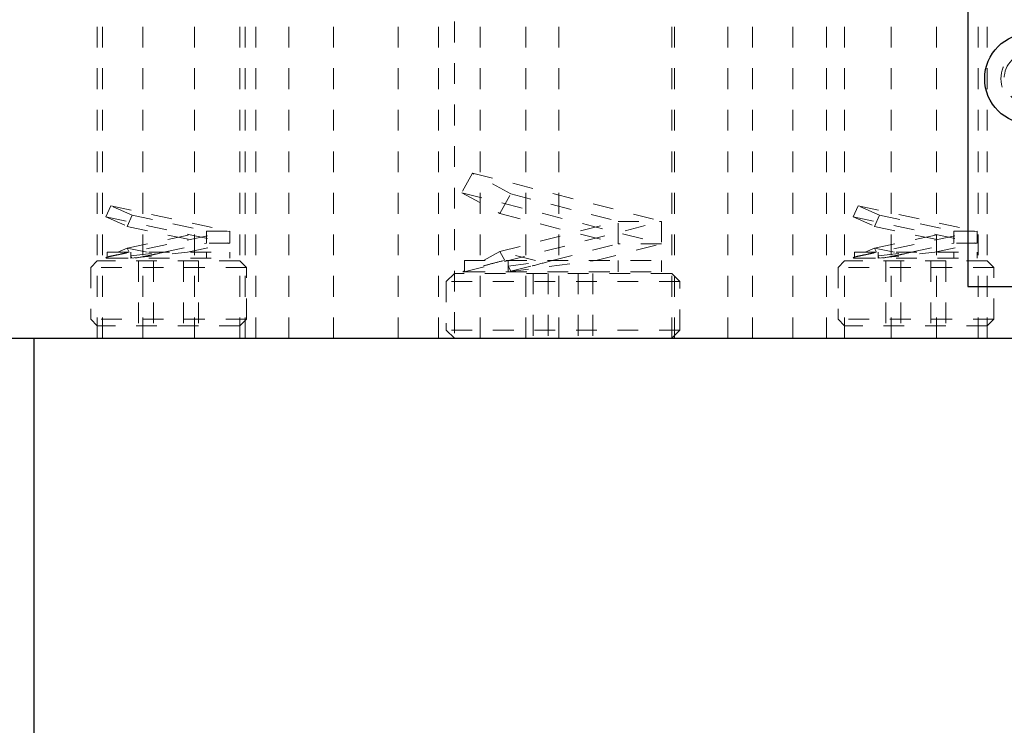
# Model space of a CAD drawing. Header units: inches. Extents: x 220 to 877, y 4 to 174.
# Tile 317 of 656: x 419.37 to 424.11, y 131.6 to 134.99. Entities that reach past the tile are written whole.
import ezdxf

# ---------------------------------------------------------------- set-up
doc = ezdxf.new("R2010")
doc.units = ezdxf.units.IN
doc.header["$LTSCALE"] = 0.5
doc.header["$MEASUREMENT"] = 0
doc.linetypes.add('HIDDEN', pattern=[0.225, 0.15, -0.075])
for name, color, linetype in [('DSS-M-S', 53, 'Continuous'), ('MFT-M-S', 8, 'Continuous'), ('SID-M-S', 105, 'Continuous'), ('SVD-M-S', 8, 'Continuous')]:
    doc.layers.add(name, color=color, linetype=linetype)

msp = doc.modelspace()

# ---------------------------------------------------------------- linework, layer by layer
at = {"layer": 'DSS-M-S', "linetype": 'HIDDEN', "lineweight": 18}
for p, q in [((419.73989, 135.96072), (419.73989, 133.46072)), ((419.76489, 135.96072), (419.76489, 133.46072)), ((419.95864, 135.96072), (419.95864, 133.46072)), ((420.20864, 133.46072), (420.20864, 135.96072)), ((420.42739, 133.46072), (420.42739, 135.96072)), ((420.45239, 133.46072), (420.45239, 135.96072)), ((420.50414, 135.96072), (420.50414, 133.46072)), ((420.66314, 133.46072), (420.66314, 135.96072)), ((420.87739, 135.96072), (420.87739, 133.46072)), ((421.18989, 133.46072), (421.18989, 135.96072)), ((421.38314, 135.96072), (421.38314, 133.46072)), ((421.58414, 133.46072), (421.58414, 135.96072)), ((421.80414, 135.96072), (421.80414, 133.46072)), ((421.96314, 133.46072), (421.96314, 135.96072)), ((422.52114, 135.96072), (422.52114, 133.46072)), ((422.77739, 135.96072), (422.77739, 133.46072)), ((422.89614, 133.46072), (422.89614, 135.96072)), ((423.08989, 133.46072), (423.08989, 135.96072)), ((423.25239, 135.96072), (423.25239, 133.46072)), ((423.33989, 135.96072), (423.33989, 133.46072)), ((423.56489, 133.46072), (423.56489, 135.96072)), ((423.78314, 135.96072), (423.78314, 133.46072)), ((423.98414, 133.46072), (423.98414, 135.96072)), ((424.02739, 133.46072), (424.02739, 135.96072)), ((421.46019, 135.58572), (421.46019, 133.46072)), ((422.50709, 133.46072), (422.50709, 135.58572))]:
    msp.add_line(p, q, dxfattribs=at)
at = {"layer": 'DSS-M-S', "linetype": 'Continuous', "lineweight": 25}
msp.add_line((405.93364, 133.46072), (439.43364, 133.46072), dxfattribs=at)
at = {"layer": 'MFT-M-S', "linetype": 'Continuous', "lineweight": 25}
for p, q in [((417.43364, 133.46072), (419.43364, 133.46072)), ((419.43364, 133.46072), (419.43364, 127.46072))]:
    msp.add_line(p, q, dxfattribs=at)
at = {"layer": 'SID-M-S', "linetype": 'Continuous', "lineweight": 25}
for p, q in [((423.93364, 135.71072), (423.93364, 133.71072)), ((423.93364, 133.71072), (426.93364, 133.71072))]:
    msp.add_line(p, q, dxfattribs=at)
at = {"layer": 'SID-M-S', "linetype": 'HIDDEN', "lineweight": 18}
msp.add_circle((424.23364, 134.71072), 0.1405, dxfattribs=at)
at = {"layer": 'SVD-M-S', "linetype": 'HIDDEN', "lineweight": 18}
for p, q in [((421.5474, 134.25646), (421.49561, 134.16169)), ((421.5474, 134.25646), (422.45864, 134.02372)), ((421.73168, 134.15576), (421.5474, 134.25646)), ((421.49561, 134.16169), (421.67989, 134.06099)), ((421.49561, 134.16169), (422.45864, 133.91572)), ((421.67989, 134.06099), (421.73168, 134.15576)), ((421.73168, 134.15576), (422.24864, 134.02372)), ((419.80511, 134.09891), (419.78139, 134.0458)), ((419.80511, 134.09891), (420.37895, 133.97659)), ((419.90837, 134.05279), (419.80511, 134.09891)), ((423.40511, 134.09891), (423.38139, 134.0458)), ((423.40511, 134.09891), (423.97895, 133.97659)), ((423.50837, 134.05279), (423.40511, 134.09891)), ((419.78139, 134.0458), (420.37895, 133.91843)), ((419.78139, 134.0458), (419.88465, 133.99968)), ((419.88465, 133.99968), (419.90837, 134.05279)), ((419.90837, 134.05279), (420.26586, 133.97659)), ((421.67989, 134.06099), (422.24864, 133.91572)), ((423.38139, 134.0458), (423.97895, 133.91843)), ((423.38139, 134.0458), (423.48465, 133.99968)), ((423.48465, 133.99968), (423.50837, 134.05279)), ((423.50837, 134.05279), (423.86586, 133.97659)), ((419.88465, 133.99968), (420.26586, 133.91843)), ((421.50721, 133.78072), (422.45864, 134.02372)), ((421.67989, 133.87846), (422.24864, 134.02372)), ((422.24864, 134.02372), (422.45864, 134.02372)), ((422.24864, 133.91572), (422.24864, 134.02372)), ((422.45864, 134.02372), (422.45864, 133.91572)), ((423.48465, 133.99968), (423.86586, 133.91843)), ((419.78139, 133.84922), (420.37895, 133.97659)), ((419.88465, 133.89534), (420.26586, 133.97659)), ((420.26586, 133.97659), (420.37895, 133.97659)), ((420.26586, 133.91843), (420.26586, 133.97659)), ((420.37895, 133.97659), (420.37895, 133.91843)), ((423.38139, 133.84922), (423.97895, 133.97659)), ((423.48465, 133.89534), (423.86586, 133.97659)), ((423.86586, 133.97659), (423.97895, 133.97659)), ((423.86586, 133.91843), (423.86586, 133.97659)), ((423.97895, 133.97659), (423.97895, 133.91843)), ((420.0612, 133.87481), (420.26586, 133.91843)), ((420.1743, 133.87481), (420.37895, 133.91843)), ((420.37895, 133.91843), (420.26586, 133.91843)), ((421.9315, 133.83472), (422.24864, 133.91572)), ((422.1415, 133.83472), (422.45864, 133.91572)), ((422.45864, 133.91572), (422.24864, 133.91572)), ((423.6612, 133.87481), (423.86586, 133.91843)), ((423.7743, 133.87481), (423.97895, 133.91843)), ((423.97895, 133.91843), (423.86586, 133.91843)), ((419.78833, 133.87481), (420.37895, 133.87481)), ((419.78833, 133.87481), (419.78833, 133.85232)), ((419.88465, 133.89534), (419.83868, 133.87481)), ((419.88465, 133.89534), (419.89382, 133.87481)), ((419.98098, 133.87481), (419.88465, 133.89534)), ((419.90143, 133.84572), (420.1743, 133.87481)), ((419.90143, 133.85778), (420.0612, 133.87481)), ((419.90143, 133.87481), (419.90143, 133.85778)), ((419.90143, 133.84572), (419.90143, 133.85778)), ((419.90681, 133.84572), (419.90143, 133.85778)), ((419.92477, 133.84572), (420.0612, 133.87481)), ((420.26586, 133.84572), (420.26586, 133.87481)), ((420.37895, 133.84572), (420.37895, 133.87481)), ((421.67989, 133.87846), (421.59985, 133.83472)), ((421.67989, 133.87846), (421.70379, 133.83472)), ((421.85113, 133.83472), (421.67989, 133.87846)), ((423.38833, 133.87481), (423.97895, 133.87481)), ((423.38833, 133.87481), (423.38833, 133.85232)), ((423.48465, 133.89534), (423.43868, 133.87481)), ((423.48465, 133.89534), (423.49382, 133.87481)), ((423.58098, 133.87481), (423.48465, 133.89534)), ((423.50143, 133.84572), (423.7743, 133.87481)), ((423.50143, 133.85778), (423.6612, 133.87481)), ((423.50143, 133.87481), (423.50143, 133.85778)), ((423.50143, 133.84572), (423.50143, 133.85778)), ((423.50681, 133.84572), (423.50143, 133.85778)), ((423.52477, 133.84572), (423.6612, 133.87481)), ((423.86586, 133.84572), (423.86586, 133.87481)), ((423.97895, 133.84572), (423.97895, 133.87481)), ((419.73989, 133.83322), (419.70864, 133.80197)), ((420.42739, 133.83322), (419.73989, 133.83322)), ((419.78833, 133.85232), (419.78139, 133.84922)), ((419.78139, 133.84922), (419.78295, 133.84572)), ((419.78295, 133.84572), (419.78833, 133.84572)), ((419.78833, 133.85232), (419.78833, 133.84572)), ((419.78833, 133.84572), (420.37895, 133.84572)), ((419.93931, 133.83322), (419.93931, 133.52072)), ((420.01147, 133.83322), (420.01147, 133.52072)), ((420.15581, 133.83322), (420.15581, 133.52072)), ((420.22798, 133.83322), (420.22798, 133.52072)), ((420.45864, 133.80197), (420.42739, 133.83322)), ((421.50864, 133.83472), (422.45864, 133.83472)), ((421.50864, 133.83472), (421.50864, 133.78488)), ((421.71864, 133.78072), (422.1415, 133.83472)), ((421.71864, 133.80754), (421.9315, 133.83472)), ((421.71864, 133.83472), (421.71864, 133.80754)), ((421.71864, 133.78072), (421.71864, 133.80754)), ((421.73168, 133.78369), (421.71864, 133.80754)), ((421.73168, 133.78369), (421.9315, 133.83472)), ((422.24864, 133.78072), (422.24864, 133.83472)), ((422.45864, 133.78072), (422.45864, 133.83472)), ((423.33989, 133.83322), (423.30864, 133.80197)), ((424.02739, 133.83322), (423.33989, 133.83322)), ((423.38833, 133.85232), (423.38139, 133.84922)), ((423.38139, 133.84922), (423.38295, 133.84572)), ((423.38295, 133.84572), (423.38833, 133.84572)), ((423.38833, 133.85232), (423.38833, 133.84572)), ((423.38833, 133.84572), (423.97895, 133.84572)), ((423.53931, 133.83322), (423.53931, 133.52072)), ((423.61147, 133.83322), (423.61147, 133.52072)), ((423.75581, 133.83322), (423.75581, 133.52072)), ((423.82798, 133.83322), (423.82798, 133.52072)), ((424.05864, 133.80197), (424.02739, 133.83322)), ((420.45864, 133.80197), (419.70864, 133.80197)), ((419.70864, 133.80197), (419.70864, 133.55197)), ((420.45864, 133.55197), (420.45864, 133.80197)), ((421.46019, 133.77322), (421.42114, 133.73417)), ((422.50709, 133.77322), (421.46019, 133.77322)), ((421.50864, 133.78488), (421.50103, 133.78072)), ((421.50103, 133.78072), (421.50864, 133.78072)), ((421.50864, 133.78488), (421.50864, 133.78072)), ((421.50864, 133.78072), (422.45864, 133.78072)), ((421.72625, 133.78072), (421.73168, 133.78369)), ((421.83931, 133.77322), (421.83931, 133.46072)), ((421.91147, 133.77322), (421.91147, 133.46072)), ((422.05581, 133.77322), (422.05581, 133.46072)), ((422.12798, 133.77322), (422.12798, 133.46072)), ((422.54614, 133.73417), (422.50709, 133.77322)), ((424.05864, 133.80197), (423.30864, 133.80197)), ((423.30864, 133.80197), (423.30864, 133.55197)), ((424.05864, 133.55197), (424.05864, 133.80197)), ((422.54614, 133.73417), (421.42114, 133.73417)), ((421.42114, 133.73417), (421.42114, 133.49977)), ((422.54614, 133.49977), (422.54614, 133.73417)), ((420.45864, 133.55197), (419.70864, 133.55197)), ((419.70864, 133.55197), (419.73989, 133.52072)), ((420.42739, 133.52072), (420.45864, 133.55197)), ((424.05864, 133.55197), (423.30864, 133.55197)), ((423.30864, 133.55197), (423.33989, 133.52072)), ((424.02739, 133.52072), (424.05864, 133.55197)), ((420.42739, 133.52072), (419.73989, 133.52072)), ((422.54614, 133.49977), (421.42114, 133.49977)), ((421.42114, 133.49977), (421.46019, 133.46072)), ((422.50709, 133.46072), (422.54614, 133.49977)), ((424.02739, 133.52072), (423.33989, 133.52072))]:
    msp.add_line(p, q, dxfattribs=at)
at = {"layer": 'SVD-M-S', "linetype": 'Continuous', "lineweight": 25}
msp.add_circle((424.23364, 134.71072), 0.2185, dxfattribs=at)
at = {"layer": 'SVD-M-S', "linetype": 'HIDDEN', "lineweight": 18}
msp.add_circle((424.23364, 134.71072), 0.125, dxfattribs=at)
for points, knots in [([(419.89123, 133.87481), (419.86829, 133.86981), (419.82245, 133.85984), (419.79234, 133.8532), (419.78938, 133.85255), (419.78833, 133.85232)], [0, 0, 0, 0, 0.3929723, 0.7852535, 1, 1, 1, 1]), ([(420.0612, 133.87481), (420.04077, 133.87031), (419.99991, 133.86133), (419.95606, 133.8515), (419.93706, 133.84721), (419.93048, 133.84572)], [0, 0, 0, 0, 0.3954928, 0.7907166, 1, 1, 1, 1]), ([(423.49123, 133.87481), (423.46829, 133.86981), (423.42245, 133.85984), (423.39234, 133.8532), (423.38938, 133.85255), (423.38833, 133.85232)], [0, 0, 0, 0, 0.3929723, 0.7852535, 1, 1, 1, 1]), ([(423.6612, 133.87481), (423.64077, 133.87031), (423.59991, 133.86133), (423.55606, 133.8515), (423.53706, 133.84721), (423.53048, 133.84572)], [0, 0, 0, 0, 0.3954928, 0.7907166, 1, 1, 1, 1]), ([(421.69665, 133.83472), (421.67644, 133.82943), (421.63543, 133.81868), (421.58583, 133.80553), (421.54685, 133.79513), (421.51584, 133.78682), (421.51129, 133.78559), (421.50864, 133.78488)], [0, 0, 0, 0, 0.1825208, 0.3703479, 0.5521776, 0.7396236, 1, 1, 1, 1]), ([(421.9315, 133.83472), (421.90219, 133.82688), (421.84362, 133.8112), (421.77232, 133.79156), (421.74624, 133.78428), (421.73349, 133.78072)], [0, 0, 0, 0, 0.33866524, 0.67666941, 1, 1, 1, 1])]:
    msp.add_open_spline(points, degree=3, knots=knots, dxfattribs=at)

doc.saveas('drawing.dxf')
